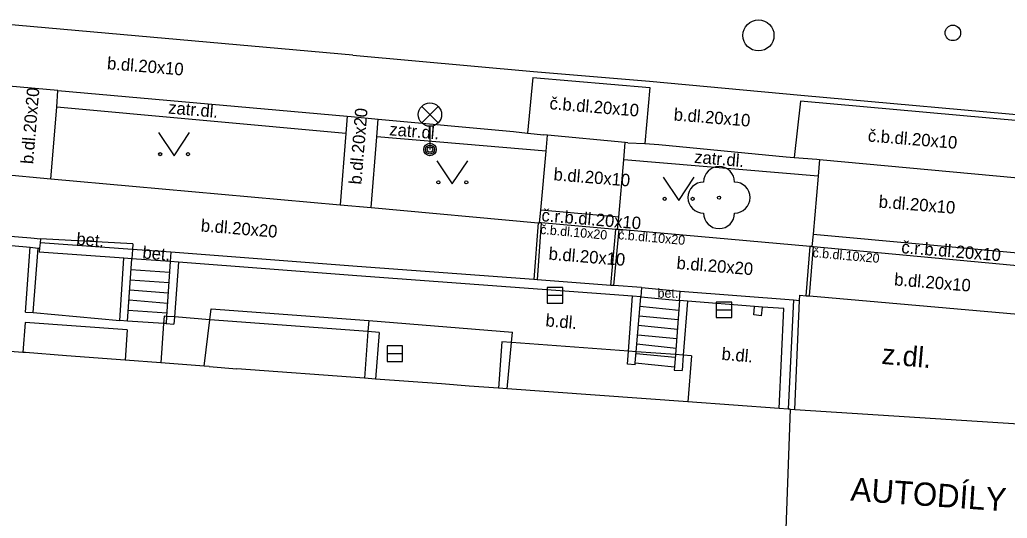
# Model space of a CAD drawing. Extents: x -596229 to -595156, y -1161237 to -1159376.
# Drawn here: x -595226.33 to -595194.53, y -1160980.89 to -1160964.81 of the extents above; entities that cross this region are included whole.
import ezdxf

# ---------------------------------------------------------------- set-up
doc = ezdxf.new("R2010")
doc.units = 0
for name, color, linetype in [('Level 22', 7, 'Continuous'), ('Level 27', 7, 'Continuous'), ('Level 28', 7, 'Continuous'), ('Level 33', 7, 'Continuous'), ('Level 36', 7, 'Continuous'), ('TM - budovy zdene_ betonove - VN', 7, 'Continuous'), ('TM - budovy zdene_ betonove - VP', 7, 'Continuous'), ('TM - chodniky - VP', 7, 'Continuous'), ('TM - komunikace - VP', 7, 'Continuous'), ('TM - plot drateny_ kovovy - VP', 7, 'Continuous'), ('TM - plot zdeny_ ohradni zed - VP', 7, 'Continuous'), ('TM - podezdivka plotu - NP', 7, 'Continuous'), ('TM - podezdivka plotu - VP', 7, 'Continuous'), ('TM - pomocna konstrukcni linie', 7, 'Continuous'), ('TM - popis objektu', 7, 'Continuous'), ('TM - popis povrchu', 7, 'Continuous'), ('TM - rozhrani mezi zpev. plochami mezi sebou - VP', 7, 'Continuous'), ('TM - rozhrani ploch obecne - VN', 7, 'Continuous'), ('TM - rozhrani ploch obecne - VP', 7, 'Continuous'), ('TM - schody - VP', 7, 'Continuous'), ('TM - vstup do budovy - zdene_ betonove', 7, 'Continuous')]:
    doc.layers.add(name, color=color, linetype=linetype)

msp = doc.modelspace()

# ---------------------------------------------------------------- linework, layer by layer
at = {"layer": 'Level 22'}
msp.add_circle((-595203.81, -1160970.55), 0.05, dxfattribs=at)
for centre, start, end in [((-595203.81, -1160970.05), 0, 180), ((-595204.31, -1160970.55), 90, 270), ((-595203.31, -1160970.55), 270, 90), ((-595203.81, -1160971.05), 180, 0)]:
    msp.add_arc(centre, 0.5, start, end, dxfattribs=at)
at = {"layer": 'Level 27'}
for p, q in [((-595209.34, -1160973.7), (-595208.84, -1160973.7)), ((-595203.9, -1160974.17), (-595203.4, -1160974.17)), ((-595214.5, -1160975.58), (-595214, -1160975.58))]:
    msp.add_line(p, q, dxfattribs=at)
for points in [[(-595209.34, -1160973.95), (-595208.84, -1160973.95), (-595208.84, -1160973.45), (-595209.34, -1160973.45)], [(-595203.9, -1160974.42), (-595203.4, -1160974.42), (-595203.4, -1160973.92), (-595203.9, -1160973.92)], [(-595214.5, -1160975.83), (-595214, -1160975.83), (-595214, -1160975.33), (-595214.5, -1160975.33)]]:
    msp.add_lwpolyline(points, close=True, dxfattribs=at)
msp.add_circle((-595202.54, -1160965.32), 0.5, dxfattribs=at)
at = {"layer": 'Level 28'}
msp.add_circle((-595196.28, -1160965.24), 0.25, dxfattribs=at)
at = {"layer": 'Level 33'}
for p, q in [((-595213.385, -1160968.14), (-595212.855, -1160967.61)), ((-595213.385, -1160967.61), (-595212.855, -1160968.14)), ((-595213.12, -1160968.25), (-595213.12, -1160969))]:
    msp.add_line(p, q, dxfattribs=at)
for centre, radius in [((-595213.12, -1160967.875), 0.375), ((-595213.12, -1160969), 0.2), ((-595213.12, -1160969), 0.145), ((-595213.12, -1160969), 0.0876)]:
    msp.add_circle(centre, radius, dxfattribs=at)
at = {"layer": 'Level 36'}
for points in [[(-595221.86, -1160968.45), (-595221.36, -1160969.2), (-595220.86, -1160968.45)], [(-595212.9, -1160969.36), (-595212.4, -1160970.11), (-595211.9, -1160969.36)], [(-595205.61, -1160969.89), (-595205.11, -1160970.64), (-595204.61, -1160969.89)]]:
    msp.add_lwpolyline(points, dxfattribs=at)
for centre in [(-595221.81, -1160969.15), (-595220.911, -1160969.15), (-595212.85, -1160970.06), (-595211.951, -1160970.06), (-595205.56, -1160970.59), (-595204.661, -1160970.59)]:
    msp.add_circle(centre, 0.05, dxfattribs=at)
at = {"layer": 'TM - budovy zdene_ betonove - VN'}
for points in [[(-595226.16, -1160974.58), (-595226.23, -1160975.54)], [(-595222.87, -1160974.81), (-595226.16, -1160974.58)], [(-595221.7, -1160974.61), (-595221.79, -1160975.88)], [(-595221.68, -1160974.37), (-595221.7, -1160974.61)], [(-595221.6, -1160974.38), (-595221.68, -1160974.37)], [(-595221.35, -1160974.4), (-595221.6, -1160974.38)], [(-595220.21, -1160974.49), (-595221.35, -1160974.4)], [(-595215.12, -1160974.87), (-595220.21, -1160974.49)], [(-595222.87, -1160974.81), (-595222.94, -1160975.79)], [(-595214.76, -1160974.9), (-595215.12, -1160974.87)], [(-595214.76, -1160974.9), (-595214.87, -1160976.4)], [(-595210.8, -1160975.2), (-595210.91, -1160976.7)], [(-595210.49, -1160975.22), (-595210.8, -1160975.2)], [(-595206.73, -1160975.5), (-595210.49, -1160975.22)], [(-595206.48, -1160975.52), (-595206.73, -1160975.5)], [(-595205.21, -1160975.61), (-595206.48, -1160975.52)], [(-595204.96, -1160975.63), (-595205.21, -1160975.61)], [(-595204.7, -1160975.65), (-595204.96, -1160975.63)], [(-595204.7, -1160975.65), (-595204.81, -1160977.14)]]:
    msp.add_lwpolyline(points, dxfattribs=at)
at = {"layer": 'TM - budovy zdene_ betonove - VP'}
for points in [[(-595226.23, -1160975.54), (-595228.94, -1160975.34)], [(-595226.15, -1160975.55), (-595226.23, -1160975.54)], [(-595222.94, -1160975.79), (-595224.83, -1160975.65)], [(-595221.79, -1160975.88), (-595222.94, -1160975.79)], [(-595220.39, -1160975.99), (-595221.79, -1160975.88)], [(-595220.23, -1160976), (-595220.39, -1160975.99)], [(-595215.23, -1160976.37), (-595219.34, -1160976.07)], [(-595214.87, -1160976.4), (-595215.23, -1160976.37)], [(-595212.75, -1160976.56), (-595214.87, -1160976.4)], [(-595210.91, -1160976.7), (-595211.86, -1160976.63)], [(-595210.63, -1160976.72), (-595210.91, -1160976.7)], [(-595204.81, -1160977.14), (-595210.63, -1160976.72)], [(-595201.87, -1160977.35), (-595204.81, -1160977.14)], [(-595201.52, -1160977.37), (-595201.95, -1160989.25)], [(-595201.58, -1160977.37), (-595201.87, -1160977.35)], [(-595201.52, -1160977.37), (-595201.58, -1160977.37)], [(-595201.52, -1160977.37), (-595201.37, -1160977.38)], [(-595201.37, -1160977.38), (-595194.16, -1160977.85)]]:
    msp.add_lwpolyline(points, dxfattribs=at)
at = {"layer": 'TM - chodniky - VP'}
for points in [[(-595225.14, -1160967.63), (-595225.1, -1160967.1)], [(-595225.33, -1160969.95), (-595225.14, -1160967.63)], [(-595215.79, -1160967.93), (-595215.83, -1160968.48)], [(-595214.83, -1160968.59), (-595214.79, -1160968.02)], [(-595215.83, -1160968.48), (-595216.01, -1160970.78)], [(-595215.01, -1160970.87), (-595214.83, -1160968.59)], [(-595209.38, -1160969.05), (-595209.33, -1160968.54)], [(-595206.88, -1160969.33), (-595206.83, -1160968.77)], [(-595209.55, -1160970.96), (-595209.38, -1160969.05)], [(-595207.04, -1160971.18), (-595206.88, -1160969.33)], [(-595200.57, -1160969.32), (-595200.62, -1160969.86)], [(-595200.62, -1160969.86), (-595200.78, -1160971.73)], [(-595225.33, -1160969.95), (-595222.7, -1160970.18)], [(-595222.7, -1160970.18), (-595216.01, -1160970.78)], [(-595215.01, -1160970.87), (-595209.64, -1160971.36)], [(-595209.59, -1160971.36), (-595209.55, -1160970.96)], [(-595209.64, -1160971.36), (-595209.59, -1160971.36)], [(-595207.08, -1160971.58), (-595207.04, -1160971.18)], [(-595207.03, -1160971.58), (-595207.08, -1160971.58)], [(-595200.87, -1160972.13), (-595207.03, -1160971.58)], [(-595200.78, -1160971.73), (-595200.82, -1160972.13)], [(-595200.82, -1160972.13), (-595200.87, -1160972.13)]]:
    msp.add_lwpolyline(points, dxfattribs=at)
at = {"layer": 'TM - komunikace - VP'}
for points in [[(-595225.1, -1160967.1), (-595226.68, -1160966.96)], [(-595225.1, -1160967.1), (-595215.79, -1160967.93)], [(-595215.79, -1160967.93), (-595215.66, -1160967.94), (-595214.79, -1160968.02)], [(-595214.79, -1160968.02), (-595210.43, -1160968.42), (-595209.98, -1160968.47)], [(-595209.98, -1160968.47), (-595209.45, -1160968.53)], [(-595209.33, -1160968.54), (-595209.45, -1160968.53)], [(-595206.83, -1160968.77), (-595209.33, -1160968.54)], [(-595206.75, -1160968.78), (-595206.83, -1160968.77)], [(-595206.75, -1160968.78), (-595206.2, -1160968.81)], [(-595206.2, -1160968.81), (-595205.75, -1160968.84), (-595201.65, -1160969.24), (-595201.39, -1160969.26)], [(-595201.39, -1160969.26), (-595200.66, -1160969.31), (-595200.57, -1160969.32)], [(-595200.57, -1160969.32), (-595193.48, -1160969.98)]]:
    msp.add_lwpolyline(points, dxfattribs=at)
at = {"layer": 'TM - plot drateny_ kovovy - VP'}
for points in [[(-595228.66, -1160971.91), (-595226, -1160972.15)], [(-595226, -1160972.15), (-595225.74, -1160972.18)], [(-595225.74, -1160972.18), (-595225.69, -1160972.18)], [(-595221.22, -1160972.63), (-595221.49, -1160972.61)], [(-595206.6, -1160973.73), (-595215.48, -1160973.07), (-595221.22, -1160972.63)], [(-595206.33, -1160973.75), (-595206.6, -1160973.73)], [(-595204.83, -1160973.89), (-595205.08, -1160973.87)], [(-595202.67, -1160974.06), (-595204.83, -1160973.89)], [(-595220.21, -1160974.49), (-595220.17, -1160974.14), (-595215.09, -1160974.51)], [(-595202.41, -1160974.08), (-595202.67, -1160974.06)], [(-595201.72, -1160974.13), (-595202.41, -1160974.08)], [(-595201.87, -1160977.35), (-595201.72, -1160974.13)], [(-595220.39, -1160975.99), (-595220.21, -1160974.49)], [(-595215.09, -1160974.51), (-595215.12, -1160974.87)], [(-595215.09, -1160974.51), (-595210.46, -1160974.89)], [(-595215.12, -1160974.87), (-595215.23, -1160976.37)], [(-595210.49, -1160975.22), (-595210.46, -1160974.89)], [(-595210.63, -1160976.72), (-595210.49, -1160975.22)]]:
    msp.add_lwpolyline(points, dxfattribs=at)
at = {"layer": 'TM - plot zdeny_ ohradni zed - VP'}
for points in [[(-595222.98, -1160972.5), (-595225.7, -1160972.31)], [(-595222.72, -1160972.52), (-595222.98, -1160972.5)]]:
    msp.add_lwpolyline(points, dxfattribs=at)
at = {"layer": 'TM - podezdivka plotu - NP'}
msp.add_lwpolyline([(-595226.15, -1160974.24), (-595225.9, -1160974.26)], dxfattribs=at)
at = {"layer": 'TM - podezdivka plotu - VP'}
for points in [[(-595228.65, -1160971.73), (-595228.64, -1160971.63), (-595225.97, -1160971.85), (-595225.66, -1160971.88)], [(-595225.67, -1160972.01), (-595225.69, -1160972.18)], [(-595225.66, -1160971.88), (-595225.67, -1160972.01)], [(-595222.7, -1160972.22), (-595225.67, -1160972.01)], [(-595226.15, -1160974.24), (-595226, -1160972.15)], [(-595225.9, -1160974.26), (-595225.74, -1160972.18)], [(-595225.69, -1160972.18), (-595225.7, -1160972.31)], [(-595222.7, -1160972.22), (-595222.72, -1160972.52)], [(-595221.47, -1160972.31), (-595221.49, -1160972.61)], [(-595209.77, -1160973.19), (-595215.46, -1160972.77), (-595221.47, -1160972.31)], [(-595223.11, -1160974.51), (-595222.98, -1160972.5)], [(-595222.86, -1160974.53), (-595222.72, -1160972.52)], [(-595221.49, -1160972.61), (-595221.6, -1160974.38)], [(-595221.22, -1160972.63), (-595221.35, -1160974.4)], [(-595209.67, -1160973.2), (-595209.77, -1160973.19)], [(-595207.3, -1160973.38), (-595209.67, -1160973.2)], [(-595207.2, -1160973.39), (-595207.3, -1160973.38)], [(-595206.31, -1160973.45), (-595207.2, -1160973.39)], [(-595206.31, -1160973.45), (-595206.33, -1160973.75)], [(-595205.08, -1160973.87), (-595205.06, -1160973.57)], [(-595205.06, -1160973.57), (-595201.41, -1160973.85)], [(-595206.73, -1160975.5), (-595206.6, -1160973.73)], [(-595206.48, -1160975.52), (-595206.33, -1160973.75)], [(-595205.08, -1160973.87), (-595205.21, -1160975.61)], [(-595204.83, -1160973.89), (-595204.96, -1160975.63)], [(-595201.41, -1160973.85), (-595201.58, -1160977.37)], [(-595222.86, -1160974.53), (-595223.11, -1160974.51)], [(-595221.6, -1160974.38), (-595221.62, -1160974.61)], [(-595221.62, -1160974.61), (-595221.37, -1160974.63)], [(-595221.35, -1160974.4), (-595221.37, -1160974.63)], [(-595206.76, -1160975.92), (-595206.73, -1160975.5)], [(-595206.51, -1160975.88), (-595206.48, -1160975.52)], [(-595205.21, -1160975.61), (-595205.24, -1160976.01)], [(-595206.51, -1160975.94), (-595206.76, -1160975.92)], [(-595206.51, -1160975.94), (-595206.51, -1160975.88)], [(-595204.96, -1160975.63), (-595205, -1160976.13)], [(-595205.24, -1160976.01), (-595205.25, -1160976.11)], [(-595205.25, -1160976.11), (-595205, -1160976.13)]]:
    msp.add_lwpolyline(points, dxfattribs=at)
at = {"layer": 'TM - pomocna konstrukcni linie'}
msp.add_lwpolyline([(-595201.41, -1160973.85), (-595201.22, -1160973.87)], dxfattribs=at)
at = {"layer": 'TM - rozhrani mezi zpev. plochami mezi sebou - VP'}
for points in [[(-595209.81, -1160966.68), (-595209.98, -1160968.47)], [(-595209.81, -1160966.68), (-595206.04, -1160967), (-595206.2, -1160968.81)], [(-595201.19, -1160967.44), (-595201.39, -1160969.26)], [(-595193.07, -1160968.17), (-595201.19, -1160967.44)], [(-595226.93, -1160969.79), (-595225.33, -1160969.95)], [(-595216.01, -1160970.78), (-595215.01, -1160970.87)], [(-595207.04, -1160971.18), (-595209.55, -1160970.96)], [(-595209.64, -1160971.36), (-595209.77, -1160973.19)], [(-595209.54, -1160971.36), (-595209.67, -1160973.2)], [(-595209.54, -1160971.36), (-595209.59, -1160971.36)], [(-595207.13, -1160971.58), (-595209.54, -1160971.36)], [(-595207.3, -1160973.38), (-595207.13, -1160971.58)], [(-595207.2, -1160973.39), (-595207.03, -1160971.58)], [(-595207.08, -1160971.58), (-595207.13, -1160971.58)], [(-595200.78, -1160971.73), (-595193.48, -1160972.4)], [(-595222.69, -1160972.04), (-595225.66, -1160971.88)], [(-595222.69, -1160972.04), (-595222.7, -1160972.22)], [(-595201, -1160973.72), (-595200.87, -1160972.13)], [(-595200.9, -1160973.72), (-595200.77, -1160972.13)], [(-595200.82, -1160972.13), (-595200.77, -1160972.13)], [(-595200.77, -1160972.13), (-595193.51, -1160972.8)], [(-595201.22, -1160973.87), (-595201.21, -1160973.7), (-595201, -1160973.72)], [(-595201.37, -1160977.38), (-595201.22, -1160973.87)], [(-595201, -1160973.72), (-595200.9, -1160973.72)], [(-595200.9, -1160973.72), (-595193.93, -1160974.33)]]:
    msp.add_lwpolyline(points, dxfattribs=at)
at = {"layer": 'TM - rozhrani ploch obecne - VN'}
msp.add_lwpolyline([(-595225.9, -1160974.26), (-595223.11, -1160974.51)], dxfattribs=at)
at = {"layer": 'TM - rozhrani ploch obecne - VP'}
for points in [[(-595224.91, -1160965.13), (-595233.49, -1160964.37), (-595239.8, -1160963.81), (-595245.95, -1160963.24)], [(-595215.6, -1160965.96), (-595224.91, -1160965.13)], [(-595215.6, -1160965.96), (-595209.78, -1160966.48), (-595206.05, -1160966.8), (-595201.18, -1160967.25), (-595193.03, -1160967.98)], [(-595215.83, -1160968.48), (-595225.14, -1160967.63)], [(-595209.38, -1160969.05), (-595214.83, -1160968.59)], [(-595200.62, -1160969.86), (-595206.88, -1160969.33)], [(-595221.47, -1160972.31), (-595222.7, -1160972.22)], [(-595221.49, -1160972.61), (-595222.72, -1160972.52)], [(-595206.31, -1160973.45), (-595205.06, -1160973.57)], [(-595206.33, -1160973.75), (-595205.08, -1160973.87)], [(-595202.69, -1160974.33), (-595202.67, -1160974.06)], [(-595202.44, -1160974.36), (-595202.69, -1160974.33)], [(-595202.44, -1160974.36), (-595202.41, -1160974.08)], [(-595221.7, -1160974.61), (-595222.86, -1160974.53)], [(-595221.62, -1160974.61), (-595221.7, -1160974.61)], [(-595206.51, -1160975.88), (-595205.24, -1160976.01)]]:
    msp.add_lwpolyline(points, dxfattribs=at)
at = {"layer": 'TM - schody - VP'}
for points in [[(-595221.51, -1160972.97), (-595222.75, -1160972.88)], [(-595221.53, -1160973.3), (-595222.77, -1160973.21)], [(-595221.55, -1160973.63), (-595222.79, -1160973.54)], [(-595221.57, -1160973.96), (-595222.81, -1160973.86)], [(-595221.59, -1160974.28), (-595222.84, -1160974.19)], [(-595206.36, -1160974.05), (-595205.1, -1160974.18)], [(-595206.41, -1160974.66), (-595205.15, -1160974.79)], [(-595206.38, -1160974.36), (-595205.13, -1160974.48)], [(-595206.43, -1160974.97), (-595205.17, -1160975.09)], [(-595206.46, -1160975.27), (-595205.19, -1160975.4)], [(-595206.48, -1160975.58), (-595205.22, -1160975.7)]]:
    msp.add_lwpolyline(points, dxfattribs=at)
at = {"layer": 'TM - vstup do budovy - zdene_ betonove'}
for points in [[(-595224.83, -1160975.65), (-595226.15, -1160975.55)], [(-595220.23, -1160976), (-595219.34, -1160976.07)], [(-595211.86, -1160976.63), (-595212.75, -1160976.56)]]:
    msp.add_lwpolyline(points, dxfattribs=at)

# ---------------------------------------------------------------- texts
at = {"layer": 'TM - popis objektu'}
msp.add_text('AUTODÍLY', height=0.75, rotation=356, dxfattribs=at).set_placement((-595199.59, -1160980.32))
at = {"layer": 'TM - popis povrchu'}
for s, height, rotation, p in [('b.dl.20x10', 0.4, 355.2455, (-595223.53, -1160966.41)), ('b.dl.20x20', 0.4, 85.2455, (-595225.9, -1160969.48)), ('č.b.dl.20x10', 0.4, 355.2455, (-595209.28, -1160967.7)), ('zatr.dl.', 0.4, 355.1303, (-595221.56, -1160967.84)), ('b.dl.20x10', 0.4, 355.2455, (-595205.28, -1160968.06)), ('b.dl.20x20', 0.4, 85.2455, (-595215.33, -1160970.14)), ('zatr.dl.', 0.4, 355.1303, (-595214.44, -1160968.54)), ('č.b.dl.20x10', 0.4, 355.2455, (-595199.03, -1160968.74)), ('zatr.dl.', 0.4, 355.1303, (-595204.62, -1160969.43)), ('b.dl.20x10', 0.4, 355.2455, (-595209.15, -1160969.99)), ('b.dl.20x10', 0.4, 355.2455, (-595198.68, -1160970.87)), ('č.r.b.dl.20x10', 0.4, 355.2455, (-595209.54, -1160971.31)), ('b.dl.20x20', 0.4, 355.2455, (-595220.51, -1160971.64)), ('č.b.dl.10x20', 0.3, 355, (-595209.58, -1160971.72)), ('bet.', 0.4, 354.8817, (-595224.52, -1160972.07)), ('č.b.dl.10x20', 0.3, 355, (-595207.07, -1160971.89)), ('bet.', 0.4, 354.8817, (-595222.39, -1160972.51)), ('č.r.b.dl.20x10', 0.4, 355.2455, (-595197.95, -1160972.34)), ('b.dl.20x10', 0.4, 355.2455, (-595209.31, -1160972.55)), ('b.dl.20x20', 0.4, 355.2455, (-595205.19, -1160972.85)), ('č.b.dl.10x20', 0.3, 355, (-595200.81, -1160972.47)), ('b.dl.20x10', 0.4, 355.2455, (-595198.18, -1160973.38)), ('b.dl.', 0.4, 354.8817, (-595209.41, -1160974.7)), ('b.dl.', 0.4, 354.8817, (-595203.74, -1160975.78)), ('z.dl.', 0.65, 355, (-595198.59, -1160975.91))]:
    msp.add_text(s, height=height, rotation=rotation, dxfattribs=at).set_placement(p)
msp.add_text('bet.', height=0.3, dxfattribs=at).set_placement((-595205.79, -1160973.78))

doc.saveas('drawing.dxf')
